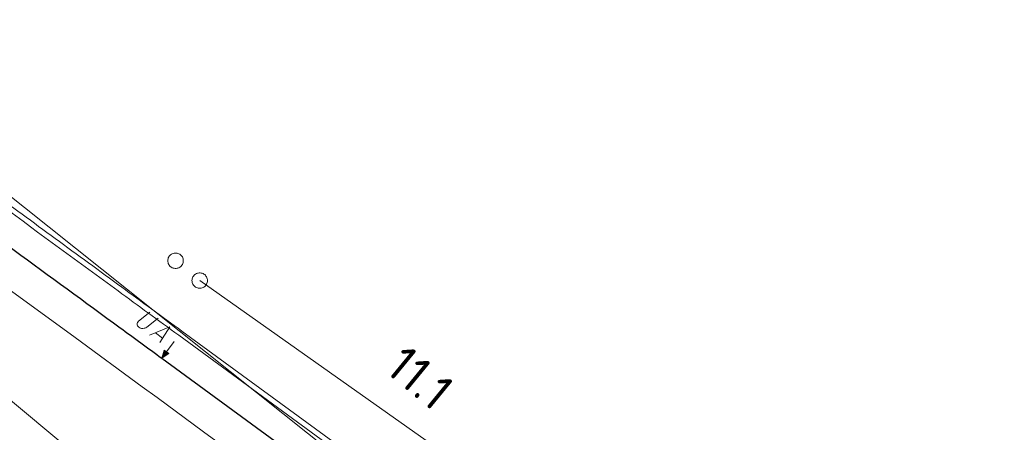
# Model space of a CAD drawing. Header units: metres. Extents: x 3425540 to 3446143, y 5432760 to 5444637.
# Tile 682 of 717: x 3444703 to 3444798, y 5436063 to 5436103. Entities that reach past the tile are written whole.
import ezdxf
from ezdxf.enums import TextEntityAlignment as Align

# ---------------------------------------------------------------- set-up
doc = ezdxf.new("R2010")
doc.units = ezdxf.units.M
for name, color, linetype, lineweight in [('B_Bestand', 9, 'Continuous', 18), ('B_Böschung', 9, 'Continuous', 18), ('B_Flurgrenzen', 9, 'Continuous', 18), ('B_Gleisachse', 9, 'Continuous', 25), ('B_Kilometrierung', 9, 'Continuous', 25), ('Bestand_Neu_Strecke 3443', 9, 'Continuous', 18)]:
    doc.layers.add(name, color=color, linetype=linetype, lineweight=lineweight)
doc.styles.get("Standard").update_dxf_attribs({"font": 'isocpeur.ttf'})

msp = doc.modelspace()

# ---------------------------------------------------------------- linework, layer by layer
at = {"layer": 'B_Bestand'}
msp.add_line((3444716.234, 5436072.93), (3444716.932, 5436072.42), dxfattribs=at)
for points in [[(3444716.496, 5436074.335), (3444715.424, 5436073.468), (3444715.312, 5436073.41), (3444715.216, 5436073.375), (3444715.156, 5436073.366), (3444715.038, 5436073.347), (3444714.967, 5436073.346), (3444714.904, 5436073.357), (3444714.799, 5436073.381), (3444714.745, 5436073.403), (3444714.645, 5436073.458), (3444714.573, 5436073.528), (3444714.521, 5436073.601), (3444714.492, 5436073.658), (3444714.477, 5436073.757), (3444714.476, 5436073.828), (3444714.503, 5436073.913), (3444714.537, 5436073.959), (3444714.623, 5436074.053), (3444715.695, 5436074.92)], [(3444715.681, 5436072.702), (3444717.624, 5436073.512), (3444716.654, 5436071.991)], [(3444718.047, 5436072.088), (3444717.318, 5436071.09), (3444717.089, 5436071.257), (3444716.868, 5436070.473), (3444717.547, 5436070.923), (3444717.318, 5436071.09)], [(3444717.473, 5436070.928), (3444717.117, 5436071.188), (3444716.924, 5436070.549), (3444717.473, 5436070.928)], [(3444717.399, 5436070.933), (3444717.145, 5436071.119), (3444716.979, 5436070.626), (3444717.399, 5436070.933)], [(3444717.325, 5436070.939), (3444717.172, 5436071.05), (3444717.035, 5436070.702), (3444717.325, 5436070.939)], [(3444717.257, 5436070.939), (3444717.193, 5436070.986), (3444717.091, 5436070.778), (3444717.257, 5436070.939)]]:
    msp.add_lwpolyline(points, dxfattribs=at)
at = {"layer": 'B_Böschung'}
msp.add_line((3444673.22, 5436090.551), (3444710.654, 5436059.431), dxfattribs=at)
at = {"layer": 'B_Flurgrenzen'}
for p, q in [((3444611.692, 5436158.243), (3444739.075, 5436056.756)), ((3444767.246, 5436045.035), (3444720.519, 5436077.966)), ((3444702.009, 5436077.19), (3444708.479, 5436072.46)), ((3444708.479, 5436072.46), (3444714.949, 5436067.73)), ((3444714.949, 5436067.73), (3444716.399, 5436066.683)), ((3444716.399, 5436066.683), (3444720.871, 5436063.369)), ((3444720.871, 5436063.369), (3444725.144, 5436060.287))]:
    msp.add_line(p, q, dxfattribs=at)
for points in [[(3444718.935, 5436079.882), (3444718.929, 5436079.976), (3444718.911, 5436080.065), (3444718.882, 5436080.16), (3444718.841, 5436080.242), (3444718.787, 5436080.319), (3444718.728, 5436080.396), (3444718.663, 5436080.461), (3444718.587, 5436080.514), (3444718.504, 5436080.561), (3444718.415, 5436080.591), (3444718.327, 5436080.614), (3444718.232, 5436080.626), (3444718.138, 5436080.626), (3444718.043, 5436080.614), (3444717.955, 5436080.591), (3444717.866, 5436080.561), (3444717.783, 5436080.514), (3444717.707, 5436080.461), (3444717.642, 5436080.396), (3444717.583, 5436080.319), (3444717.529, 5436080.242), (3444717.488, 5436080.16), (3444717.459, 5436080.065), (3444717.441, 5436079.976), (3444717.435, 5436079.882), (3444717.441, 5436079.788), (3444717.459, 5436079.699), (3444717.488, 5436079.604), (3444717.529, 5436079.522), (3444717.583, 5436079.445), (3444717.642, 5436079.368), (3444717.707, 5436079.303), (3444717.783, 5436079.25), (3444717.866, 5436079.203), (3444717.955, 5436079.173), (3444718.043, 5436079.15), (3444718.138, 5436079.138), (3444718.232, 5436079.138), (3444718.327, 5436079.15), (3444718.415, 5436079.173), (3444718.504, 5436079.203), (3444718.587, 5436079.25), (3444718.663, 5436079.303), (3444718.728, 5436079.368), (3444718.787, 5436079.445), (3444718.841, 5436079.522), (3444718.882, 5436079.604), (3444718.911, 5436079.699), (3444718.929, 5436079.788), (3444718.935, 5436079.882)], [(3444721.269, 5436077.966), (3444721.263, 5436078.06), (3444721.245, 5436078.149), (3444721.216, 5436078.244), (3444721.175, 5436078.326), (3444721.121, 5436078.403), (3444721.062, 5436078.48), (3444720.997, 5436078.545), (3444720.921, 5436078.598), (3444720.838, 5436078.645), (3444720.749, 5436078.675), (3444720.661, 5436078.698), (3444720.566, 5436078.71), (3444720.472, 5436078.71), (3444720.377, 5436078.698), (3444720.289, 5436078.675), (3444720.2, 5436078.645), (3444720.117, 5436078.598), (3444720.041, 5436078.545), (3444719.976, 5436078.48), (3444719.917, 5436078.403), (3444719.863, 5436078.326), (3444719.822, 5436078.244), (3444719.793, 5436078.149), (3444719.775, 5436078.06), (3444719.769, 5436077.966), (3444719.775, 5436077.872), (3444719.793, 5436077.783), (3444719.822, 5436077.688), (3444719.863, 5436077.606), (3444719.917, 5436077.529), (3444719.976, 5436077.452), (3444720.041, 5436077.387), (3444720.117, 5436077.334), (3444720.2, 5436077.287), (3444720.289, 5436077.257), (3444720.377, 5436077.234), (3444720.472, 5436077.222), (3444720.566, 5436077.222), (3444720.661, 5436077.234), (3444720.749, 5436077.257), (3444720.838, 5436077.287), (3444720.921, 5436077.334), (3444720.997, 5436077.387), (3444721.062, 5436077.452), (3444721.121, 5436077.529), (3444721.175, 5436077.606), (3444721.216, 5436077.688), (3444721.245, 5436077.783), (3444721.263, 5436077.872), (3444721.269, 5436077.966)]]:
    msp.add_lwpolyline(points, dxfattribs=at)
at = {"layer": 'B_Gleisachse'}
msp.add_line((3444716.867, 5436070.473), (3444820.613, 5435994.702), dxfattribs=at)
msp.add_open_spline([(3444678.218, 5436098.939), (3444679.554, 5436097.942), (3444680.889, 5436096.944), (3444682.225, 5436095.946), (3444685.607, 5436093.42), (3444689.002, 5436090.909), (3444692.4, 5436088.403), (3444695.798, 5436085.897), (3444699.199, 5436083.396), (3444702.606, 5436080.901), (3444706.013, 5436078.407), (3444709.419, 5436075.912), (3444712.829, 5436073.422), (3444714.175, 5436072.439), (3444715.521, 5436071.456), (3444716.867, 5436070.473)], degree=3, knots=[0, 0, 0, 0, 0.104194, 0.104194, 0.104194, 0.368064, 0.368064, 0.368064, 0.631946, 0.631946, 0.631946, 0.895831, 0.895831, 0.895831, 1, 1, 1, 1], dxfattribs=at)
at = {"layer": 'Bestand_Neu_Strecke 3443'}
for p, q in [((3444718.489, 5436072.694), (3444822.235, 5435996.923)), ((3444718.784, 5436073.098), (3444822.53, 5435997.327))]:
    msp.add_line(p, q, dxfattribs=at)
for points, knots in [([(3444679.864, 5436101.142), (3444681.564, 5436099.872), (3444683.266, 5436098.6), (3444686.664, 5436096.067), (3444688.366, 5436094.804), (3444693.821, 5436090.767), (3444697.58, 5436087.998), (3444705.106, 5436082.476), (3444708.876, 5436079.717), (3444714.592, 5436075.539), (3444716.541, 5436074.117), (3444718.489, 5436072.694)], [0, 0, 0, 0, 0.132688, 0.132688, 0.265376, 0.265376, 0.557295, 0.557295, 0.849214, 0.849214, 1, 1, 1, 1]), ([(3444680.163, 5436101.543), (3444681.826, 5436100.301), (3444683.49, 5436099.056), (3444686.811, 5436096.58), (3444688.475, 5436095.345), (3444693.474, 5436091.645), (3444696.816, 5436089.183), (3444702.295, 5436085.157), (3444704.434, 5436083.591), (3444708.716, 5436080.456), (3444710.856, 5436078.889), (3444714.925, 5436075.915), (3444716.855, 5436074.507), (3444718.784, 5436073.098)], [0, 0, 0, 0, 0.12975, 0.12975, 0.259499, 0.259499, 0.518998, 0.518998, 0.68485, 0.68485, 0.850702, 0.850702, 1, 1, 1, 1])]:
    msp.add_open_spline(points, degree=3, knots=knots, dxfattribs=at)

# ---------------------------------------------------------------- texts
at = {"layer": 'B_Kilometrierung'}
msp.add_text('11.1', height=3.499, rotation=320.61806, dxfattribs=at).set_placement((3444741.788, 5436068.599), align=Align.MIDDLE)

doc.saveas('drawing.dxf')
